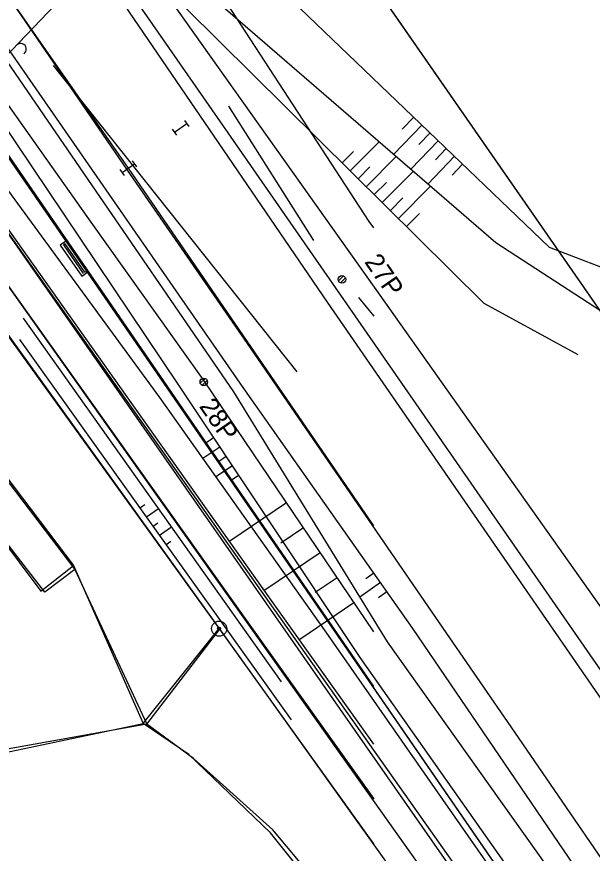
# Model space of a CAD drawing. Extents: x -469926 to -462499, y -1098642 to -1092733.
# Drawn here: x -465667.5 to -465629.3, y -1094741.9 to -1094686.3 of the extents above; entities that cross this region are included whole.
import ezdxf

# ---------------------------------------------------------------- set-up
doc = ezdxf.new("R2010")
doc.units = 0
for name, color, linetype in [('Vrstva 1', 7, 'Continuous'), ('Vrstva 10', 7, 'Continuous'), ('Vrstva 11', 7, 'Continuous'), ('Vrstva 24', 7, 'Continuous'), ('Vrstva 4', 7, 'Continuous'), ('Vrstva 48', 7, 'Continuous'), ('Vrstva 51', 7, 'Continuous'), ('Vrstva 6', 7, 'Continuous'), ('Vrstva 60', 7, 'Continuous'), ('Vrstva 63', 7, 'Continuous')]:
    doc.layers.add(name, color=color, linetype=linetype)

msp = doc.modelspace()

# ---------------------------------------------------------------- linework, layer by layer
at = {"layer": 'Vrstva 1'}
for p, q in [((-465652.18, -1094672.09), (-465617.16, -1094722.6)), ((-465620.33, -1094764.94), (-465670.79, -1094691.66)), ((-465675.7, -1094696.82), (-465654.05, -1094726.95)), ((-465675.7, -1094696.82), (-465654.05, -1094726.95)), ((-465676.86, -1094705.43), (-465663.71, -1094722.75)), ((-465676.86, -1094705.43), (-465663.71, -1094722.75)), ((-465663.71, -1094722.75), (-465659.09, -1094733.25)), ((-465663.71, -1094722.75), (-465659.09, -1094733.25)), ((-465659.09, -1094733.25), (-465654.05, -1094726.95)), ((-465659.09, -1094733.25), (-465654.05, -1094726.95)), ((-465654.05, -1094726.95), (-465624.69, -1094768.01)), ((-465670.77, -1094735.7), (-465659.09, -1094733.25)), ((-465670.77, -1094735.7), (-465659.09, -1094733.25)), ((-465656.07, -1094735.3), (-465659.09, -1094733.25)), ((-465656.07, -1094735.3), (-465659.09, -1094733.25)), ((-465650.65, -1094740.51), (-465656.07, -1094735.3)), ((-465650.65, -1094740.51), (-465656.07, -1094735.3)), ((-465648.19, -1094743.56), (-465650.65, -1094740.51)), ((-465648.19, -1094743.56), (-465650.65, -1094740.51))]:
    msp.add_line(p, q, dxfattribs=at)
at = {"layer": 'Vrstva 10'}
for points in [[(-465713, -1094568.41), (-465707.97, -1094574.94), (-465696.43, -1094593.1), (-465670.01, -1094647.6), (-465660.01, -1094663.44), (-465652.18, -1094672.09), (-465617.16, -1094722.6)], [(-465550.16, -1094876.62), (-465554.38, -1094868.04), (-465568.94, -1094847.26), (-465601.89, -1094798.03), (-465620.33, -1094764.94), (-465620.33, -1094764.94), (-465670.79, -1094691.66), (-465697.67, -1094652.61)]]:
    msp.add_lwpolyline(points, dxfattribs=at)
at = {"layer": 'Vrstva 11'}
for p, q in [((-465646.13, -1094703.842), (-465645.808, -1094703.519)), ((-465646, -1094703.977), (-465645.673, -1094703.65)), ((-465655.3, -1094710.652), (-465654.978, -1094710.329)), ((-465655.17, -1094710.787), (-465654.843, -1094710.46))]:
    msp.add_line(p, q, dxfattribs=at)
for centre in [(-465645.9, -1094703.75), (-465655.07, -1094710.56)]:
    msp.add_circle(centre, 0.25, dxfattribs=at)
at = {"layer": 'Vrstva 24'}
for radius in [0.5, 0.5, 0.1, 0.1]:
    msp.add_circle((-465654.05, -1094726.95), radius, dxfattribs=at)
at = {"layer": 'Vrstva 4'}
for p, q in [((-465670.79, -1094691.66), (-465652.18, -1094672.09)), ((-465670.79, -1094691.66), (-465652.18, -1094672.09)), ((-465621.88, -1094766.03), (-465672.86, -1094693.84)), ((-465674.33, -1094695.38), (-465623.43, -1094767.12)), ((-465677.87, -1094708.5), (-465665.88, -1094724.46)), ((-465677.87, -1094708.5), (-465665.88, -1094724.46)), ((-465665.88, -1094724.46), (-465663.71, -1094722.75)), ((-465665.88, -1094724.46), (-465663.71, -1094722.75))]:
    msp.add_line(p, q, dxfattribs=at)
at = {"layer": 'Vrstva 48'}
for p, q in [((-465641.137, -1094692.982), (-465641.898, -1094693.774)), ((-465641.137, -1094692.982), (-465641.898, -1094693.774)), ((-465640.597, -1094693.501), (-465642.473, -1094695.453)), ((-465640.597, -1094693.501), (-465642.473, -1094695.453)), ((-465640.056, -1094694.021), (-465640.795, -1094694.791)), ((-465640.056, -1094694.021), (-465640.795, -1094694.791)), ((-465645.352, -1094696.541), (-465643.441, -1094694.614)), ((-465645.352, -1094696.541), (-465643.441, -1094694.614)), ((-465639.515, -1094694.541), (-465641.337, -1094696.437)), ((-465639.515, -1094694.541), (-465641.337, -1094696.437)), ((-465638.974, -1094695.06), (-465639.693, -1094695.808)), ((-465638.974, -1094695.06), (-465639.693, -1094695.808)), ((-465645.884, -1094696.013), (-465645.134, -1094695.257)), ((-465645.884, -1094696.013), (-465645.134, -1094695.257)), ((-465644.287, -1094697.597), (-465642.305, -1094695.599)), ((-465644.287, -1094697.597), (-465642.305, -1094695.599)), ((-465638.434, -1094695.58), (-465640.202, -1094697.42)), ((-465638.434, -1094695.58), (-465640.202, -1094697.42)), ((-465644.819, -1094697.069), (-465644.041, -1094696.284)), ((-465644.819, -1094697.069), (-465644.041, -1094696.284)), ((-465637.893, -1094696.1), (-465638.589, -1094696.825)), ((-465637.893, -1094696.1), (-465638.589, -1094696.825)), ((-465643.222, -1094698.653), (-465641.169, -1094696.583)), ((-465643.222, -1094698.653), (-465641.169, -1094696.583)), ((-465643.754, -1094698.126), (-465642.947, -1094697.312)), ((-465643.754, -1094698.126), (-465642.947, -1094697.312)), ((-465642.157, -1094699.709), (-465640.033, -1094697.568)), ((-465642.157, -1094699.709), (-465640.033, -1094697.568)), ((-465642.689, -1094699.182), (-465641.854, -1094698.339)), ((-465642.689, -1094699.182), (-465641.854, -1094698.339)), ((-465641.624, -1094700.238), (-465640.76, -1094699.367)), ((-465641.624, -1094700.238), (-465640.76, -1094699.367))]:
    msp.add_line(p, q, dxfattribs=at)
for points in [[(-465649.575, -1094718.598), (-465653.339, -1094721.137)], [(-465649.575, -1094718.598), (-465653.339, -1094721.137)], [(-465648.457, -1094720.256), (-465649.946, -1094721.261)], [(-465648.457, -1094720.256), (-465649.946, -1094721.261)], [(-465647.339, -1094721.914), (-465651.022, -1094724.399)], [(-465647.339, -1094721.914), (-465651.022, -1094724.399)], [(-465646.22, -1094723.572), (-465647.677, -1094724.555)], [(-465646.22, -1094723.572), (-465647.677, -1094724.555)], [(-465645.102, -1094725.23), (-465648.704, -1094727.661)], [(-465645.102, -1094725.23), (-465648.704, -1094727.661)]]:
    msp.add_lwpolyline(points, dxfattribs=at)
at = {"layer": 'Vrstva 51'}
msp.add_arc((-465667.228, -1094688.459), 0.377, 304.6243, 132.2875, dxfattribs=at)
msp.add_arc((-465667.228, -1094688.459), 0.377, 304.6243, 132.2875, dxfattribs=at)
at = {"layer": 'Vrstva 6'}
for p, q in [((-465750.934, -1094581.981), (-465615.957, -1094775.392)), ((-465649.92, -1094730.49), (-465667.032, -1094706.328)), ((-465649.92, -1094730.49), (-465667.032, -1094706.328)), ((-465649.25, -1094733.01), (-465667.281, -1094707.739)), ((-465649.25, -1094733.01), (-465667.281, -1094707.739)), ((-465654.415, -1094714.272), (-465654.872, -1094714.576)), ((-465654.415, -1094714.272), (-465654.872, -1094714.576)), ((-465654, -1094714.896), (-465655.126, -1094715.644)), ((-465654, -1094714.896), (-465655.126, -1094715.644)), ((-465653.585, -1094715.521), (-465654.028, -1094715.815)), ((-465653.585, -1094715.521), (-465654.028, -1094715.815)), ((-465653.17, -1094716.146), (-465654.259, -1094716.868)), ((-465653.17, -1094716.146), (-465654.259, -1094716.868)), ((-465652.755, -1094716.771), (-465653.183, -1094717.055)), ((-465652.755, -1094716.771), (-465653.183, -1094717.055)), ((-465659.304, -1094718.919), (-465658.988, -1094718.694)), ((-465659.304, -1094718.919), (-465658.988, -1094718.694)), ((-465658.868, -1094719.529), (-465658.081, -1094718.967)), ((-465658.868, -1094719.529), (-465658.081, -1094718.967)), ((-465658.432, -1094720.14), (-465658.118, -1094719.916)), ((-465658.432, -1094720.14), (-465658.118, -1094719.916)), ((-465657.997, -1094720.751), (-465657.214, -1094720.192)), ((-465657.997, -1094720.751), (-465657.214, -1094720.192)), ((-465657.561, -1094721.361), (-465657.249, -1094721.138)), ((-465657.561, -1094721.361), (-465657.249, -1094721.138)), ((-465643.776, -1094723.269), (-465644.313, -1094723.647)), ((-465643.776, -1094723.269), (-465644.313, -1094723.647)), ((-465643.344, -1094723.882), (-465644.725, -1094724.855)), ((-465643.344, -1094723.882), (-465644.725, -1094724.855)), ((-465642.912, -1094724.495), (-465643.48, -1094724.895)), ((-465642.912, -1094724.495), (-465643.48, -1094724.895))]:
    msp.add_line(p, q, dxfattribs=at)
for points in [[(-465764.57, -1094524.1), (-465744.54, -1094553.15), (-465728.17, -1094576.48), (-465711.62, -1094600.56), (-465689.57, -1094631.93), (-465682.97, -1094643.735), (-465676.37, -1094655.54), (-465658.45, -1094683.55), (-465643.77, -1094704.26), (-465629.83, -1094723.965), (-465615.89, -1094743.67), (-465598.7, -1094758.84), (-465586.6, -1094780.28), (-465568.25, -1094802.77), (-465557.01, -1094824.5), (-465549.26, -1094833.47), (-465549.2, -1094829.81)], [(-465542.645, -1094856.19), (-465561.38, -1094828.63), (-465575.13, -1094808.61), (-465592.17, -1094783.73), (-465605.09, -1094765.02), (-465619.31, -1094745.2), (-465646.85, -1094705.26), (-465661.57, -1094683.67), (-465677.31, -1094661.01), (-465693.87, -1094636.55), (-465698.42, -1094629.78), (-465716.18, -1094603.98), (-465733.73, -1094578.62), (-465748.29, -1094557.47), (-465768.97, -1094527.43)], [(-465759.83, -1094562.03), (-465724.66, -1094612.3), (-465708.74, -1094635.05), (-465698.93, -1094649.17), (-465687.13, -1094668.12), (-465674.06, -1094684.97), (-465656.74, -1094710.77), (-465644.72, -1094728.87), (-465624.87, -1094757.08), (-465617, -1094767.85), (-465608.19, -1094781.445)], [(-465434.36, -1095026.37), (-465448.49, -1095009.06), (-465466.41, -1094985.15), (-465481.4, -1094961.47), (-465496.39, -1094937.79), (-465514.47, -1094911.93), (-465541.255, -1094872.83), (-465568.04, -1094833.73), (-465581.135, -1094814.86), (-465597.23, -1094791.03), (-465612.74, -1094768.15), (-465622.568, -1094754.33), (-465641.197, -1094726.93), (-465652.461, -1094710.94), (-465670.86, -1094684.36), (-465683.59, -1094665.34), (-465705.04, -1094634.71), (-465721.42, -1094610.27), (-465739.86, -1094583.31), (-465754.366, -1094564.659), (-465741.97, -1094582.27)], [(-465601.1, -1094799.01), (-465619.15, -1094767.7), (-465625.621, -1094757.74), (-465636.356, -1094742.395), (-465646.95, -1094727.19), (-465657.996, -1094711.59), (-465677.28, -1094685.26), (-465689.046, -1094669.47), (-465702.48, -1094651.14), (-465710.3, -1094636.99), (-465726.9, -1094613.53), (-465741.385, -1094593.15), (-465755.87, -1094572.77)], [(-465741.97, -1094582.27), (-465721.96, -1094611.13), (-465705.49, -1094635.17), (-465696.21, -1094648.65), (-465684.35, -1094666.25), (-465671.36, -1094684.57), (-465662.225, -1094697.895), (-465653.09, -1094711.22), (-465642.9, -1094727.83), (-465633.03, -1094741.705), (-465623.16, -1094755.58), (-465614.39, -1094768.07), (-465597.56, -1094792.02), (-465581.68, -1094815.22), (-465569.22, -1094833.47), (-465562.56, -1094841.729)], [(-465711.62, -1094600.56), (-465688.58, -1094629.09), (-465673.68, -1094652.27), (-465655.08, -1094679.58), (-465632.16, -1094701.61), (-465626.959, -1094703.599)], [(-465554.782, -1094838.336), (-465561.22, -1094827.85), (-465568.03, -1094817.695), (-465574.84, -1094807.54), (-465591.54, -1094783.32), (-465604.48, -1094764.79), (-465618.47, -1094744.5), (-465632.12, -1094724.795), (-465645.77, -1094705.09), (-465653.445, -1094694.02), (-465661.12, -1094682.95), (-465676.35, -1094660.68), (-465692.91, -1094635.8)], [(-465628.678, -1094705.889), (-465635.69, -1094701.33), (-465656.72, -1094683.11), (-465675.29, -1094654.47), (-465681.871, -1094645.701)], [(-465658.45, -1094683.55), (-465636.49, -1094705.33), (-465630.253, -1094708.752)]]:
    msp.add_lwpolyline(points, dxfattribs=at)
at = {"layer": 'Vrstva 60'}
for points in [[(-465744.544, -1094573.584), (-465736.2, -1094585.78), (-465720.14, -1094609.15), (-465704.28, -1094632.25), (-465683.01, -1094663.19), (-465668.85, -1094683.82), (-465660.15, -1094696.49), (-465651.989, -1094708.29), (-465639.45, -1094726.56), (-465634.45, -1094733.83), (-465625.22, -1094747.28), (-465612.47, -1094765.86), (-465597.64, -1094787.45), (-465581.093, -1094811.54)], [(-465643.795, -1094720.116), (-465660.074, -1094696.371), (-465671.687, -1094679.734), (-465699.645, -1094639.047), (-465728.004, -1094597.776), (-465734.08, -1094588.92)]]:
    msp.add_lwpolyline(points, dxfattribs=at)
at = {"layer": 'Vrstva 63'}
for p, q in [((-465657.004, -1094693.971), (-465656.185, -1094693.396)), ((-465657.004, -1094693.971), (-465656.185, -1094693.396)), ((-465656.042, -1094693.601), (-465656.329, -1094693.192)), ((-465656.042, -1094693.601), (-465656.329, -1094693.192)), ((-465656.861, -1094694.176), (-465657.148, -1094693.767)), ((-465656.861, -1094694.176), (-465657.148, -1094693.767)), ((-465656.595, -1094693.684), (-465656.595, -1094693.684)), ((-465656.595, -1094693.684), (-465656.595, -1094693.684)), ((-465660.483, -1094696.659), (-465659.665, -1094696.083)), ((-465660.483, -1094696.659), (-465659.665, -1094696.083)), ((-465659.521, -1094696.287), (-465659.808, -1094695.878)), ((-465659.521, -1094696.287), (-465659.808, -1094695.878)), ((-465660.339, -1094696.863), (-465660.627, -1094696.454)), ((-465660.339, -1094696.863), (-465660.627, -1094696.454)), ((-465660.074, -1094696.371), (-465660.074, -1094696.371)), ((-465660.074, -1094696.371), (-465660.074, -1094696.371)), ((-465664.46, -1094700.789), (-465664.46, -1094700.789)), ((-465664.46, -1094700.789), (-465664.46, -1094700.789))]:
    msp.add_line(p, q, dxfattribs=at)
for points in [[(-465643.795, -1094730.792), (-465697.503, -1094652.576), (-465731.074, -1094605.861), (-465743.083, -1094588.92)], [(-465643.795, -1094730.792), (-465697.503, -1094652.576), (-465731.074, -1094605.861), (-465743.083, -1094588.92)], [(-465643.795, -1094727.153), (-465655.035, -1094710.492), (-465662.553, -1094699.953), (-465686.815, -1094665.598), (-465696.914, -1094650.943), (-465723.836, -1094612.144), (-465739.063, -1094588.92)], [(-465643.795, -1094727.153), (-465655.035, -1094710.492), (-465662.553, -1094699.953), (-465686.815, -1094665.598), (-465696.914, -1094650.943), (-465723.836, -1094612.144), (-465739.063, -1094588.92)], [(-465643.795, -1094720.116), (-465660.074, -1094696.371), (-465671.687, -1094679.734), (-465699.645, -1094639.047), (-465728.004, -1094597.776), (-465734.08, -1094588.92)], [(-465663.637, -1094723.021), (-465658.838, -1094733.286), (-465654, -1094726.974), (-465675.795, -1094696.787), (-465705.547, -1094658.755), (-465738.729, -1094611.43)], [(-465663.637, -1094723.021), (-465658.838, -1094733.286), (-465654, -1094726.974), (-465675.795, -1094696.787), (-465705.547, -1094658.755), (-465738.729, -1094611.43)], [(-465643.795, -1094700.325), (-465644.085, -1094699.908), (-465689.14, -1094630.718)], [(-465643.795, -1094700.325), (-465644.085, -1094699.908), (-465689.14, -1094630.718)], [(-465648.869, -1094709.901), (-465665.052, -1094689.552)], [(-465648.869, -1094709.901), (-465665.052, -1094689.552)], [(-465653.435, -1094692.256), (-465647.794, -1094701.179)], [(-465653.435, -1094692.256), (-465647.794, -1094701.179)], [(-465643.795, -1094734.612), (-465650.633, -1094725.001), (-465672.799, -1094693.719)], [(-465643.795, -1094734.612), (-465650.633, -1094725.001), (-465672.799, -1094693.719)], [(-465670.411, -1094700.892), (-465652.465, -1094726.091)], [(-465670.411, -1094700.892), (-465652.465, -1094726.091)], [(-465662.76, -1094703.261), (-465664.176, -1094701.201), (-465664.589, -1094701.484), (-465663.172, -1094703.544), (-465662.76, -1094703.261), (-465662.961, -1094703.278), (-465664.264, -1094701.383), (-465664.387, -1094701.468), (-465663.084, -1094703.363)], [(-465662.76, -1094703.261), (-465664.176, -1094701.201), (-465664.589, -1094701.484), (-465663.172, -1094703.544), (-465662.76, -1094703.261), (-465662.961, -1094703.278), (-465664.264, -1094701.383), (-465664.387, -1094701.468), (-465663.084, -1094703.363)], [(-465681.399, -1094704.917), (-465676.932, -1094705.524), (-465663.637, -1094723.021), (-465665.611, -1094724.515), (-465677.771, -1094708.846), (-465679.093, -1094707.773)], [(-465681.399, -1094704.917), (-465676.932, -1094705.524), (-465663.637, -1094723.021), (-465665.611, -1094724.515), (-465677.771, -1094708.846), (-465679.093, -1094707.773)], [(-465644.8, -1094704.947), (-465643.795, -1094706.197)], [(-465644.8, -1094704.947), (-465643.795, -1094706.197)], [(-465652.465, -1094726.091), (-465643.795, -1094738.243)], [(-465652.465, -1094726.091), (-465643.795, -1094738.243)], [(-465643.795, -1094741.234), (-465654, -1094726.974)], [(-465643.795, -1094741.234), (-465654, -1094726.974)], [(-465643.795, -1094749.199), (-465647.884, -1094743.421), (-465650.495, -1094740.321), (-465655.741, -1094735.574), (-465658.838, -1094733.286), (-465669.864, -1094735.27), (-465675.311, -1094773.041)], [(-465643.795, -1094749.199), (-465647.884, -1094743.421), (-465650.495, -1094740.321), (-465655.741, -1094735.574), (-465658.838, -1094733.286), (-465669.864, -1094735.27), (-465675.311, -1094773.041)]]:
    msp.add_lwpolyline(points, dxfattribs=at)

# ---------------------------------------------------------------- texts
at = {"layer": 'Vrstva 11'}
for s, p in [('27P', (-465644.446, -1094702.593)), ('28P', (-465655.413, -1094712.182))]:
    msp.add_text(s, height=1.25, rotation=304.6412, dxfattribs=at).set_placement(p)

doc.saveas('drawing.dxf')
